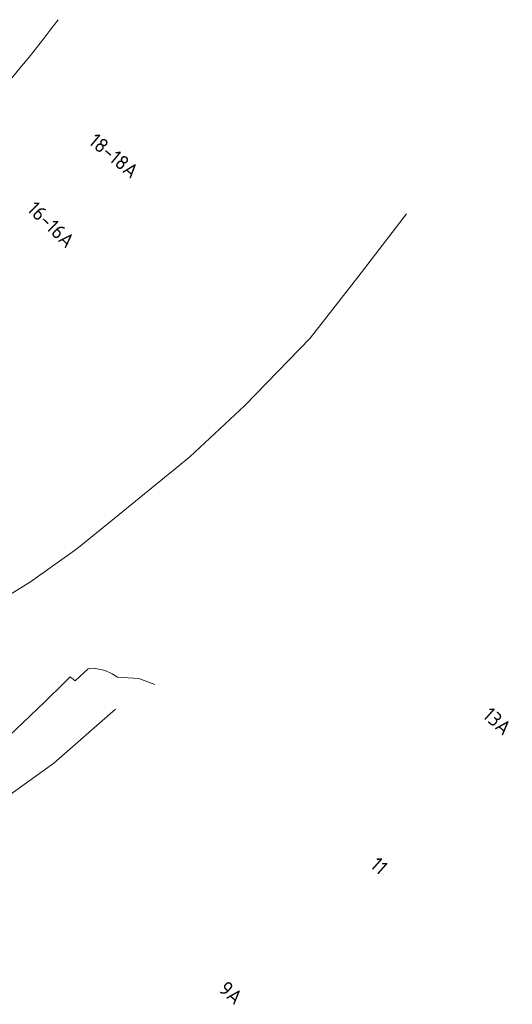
# Model space of a CAD drawing. Extents: x 150256 to 156914, y 461459 to 469481.
# Tile 712 of 731: x 155161 to 155207, y 468015 to 468106. Entities that reach past the tile are written whole.
import ezdxf
from ezdxf.enums import TextEntityAlignment as Align

# ---------------------------------------------------------------- set-up
doc = ezdxf.new("R2010")
doc.units = 0
doc.header["$LTSCALE"] = 0.75
for name, color, linetype, lineweight in [('B-RO-OG-BEBOUWING-T18', 1, 'CONTINUOUS', 18), ('B-RO-OG-WATER-GV', 251, 'CONTINUOUS', 18), ('B-RO-OG-WATER_SLOOT-GV', 251, 'CONTINUOUS', 18), ('B-RO-VH-VERHARDING_BETONSTRAATSTEEN-GV', 251, 'CONTINUOUS', 18)]:
    doc.layers.add(name, color=color, linetype=linetype, lineweight=lineweight)
doc.styles.add('NLCS-ISO-M200-T18', font='NLCS-ISO.ttf', dxfattribs={"height": 360})

msp = doc.modelspace()

# ---------------------------------------------------------------- linework, layer by layer
at = {"layer": 'B-RO-OG-WATER-GV'}
for points in [[(155196.849, 468088.176), (155192.306, 468082.313), (155187.868, 468076.627), (155181.798, 468070.374), (155176.68, 468065.591), (155169.289, 468059.536), (155166.185, 468057.03), (155161.854, 468053.975), (155154.019, 468049.146), (155149.3, 468046.38), (155145.51, 468044.428), (155145.134, 468044.576), (155127.985, 468036.214), (155112.276, 468031.983), (155094.675, 468029.316)], [(155196.849, 468088.176), (155192.306, 468082.313), (155187.868, 468076.627), (155181.798, 468070.374), (155176.68, 468065.591), (155169.289, 468059.536), (155166.185, 468057.03), (155161.854, 468053.975), (155154.019, 468049.146), (155149.3, 468046.38), (155145.51, 468044.428), (155145.134, 468044.576), (155127.985, 468036.214), (155112.276, 468031.983), (155094.675, 468029.316)], [(155138.818, 468023.972), (155139.373, 468024.177), (155140.574, 468024.737), (155141.331, 468025.138), (155142.067, 468025.578), (155147.245, 468028.746), (155149.625, 468030.733), (155151.905, 468032.661), (155154.171, 468034.605), (155157.533, 468037.529), (155158.754, 468038.618), (155160.51, 468040.246), (155163.225, 468042.84), (155165.005, 468044.582), (155165.546, 468045.124), (155166.025, 468044.745), (155167.231, 468045.885), (155167.405, 468045.901), (155167.801, 468045.923), (155168.797, 468045.715), (155169.462, 468045.419), (155169.956, 468045.116), (155171.932, 468044.977), (155173.424, 468044.41)], [(155138.818, 468023.972), (155139.373, 468024.177), (155140.574, 468024.737), (155141.331, 468025.138), (155142.067, 468025.578), (155147.245, 468028.746), (155149.625, 468030.733), (155151.905, 468032.661), (155154.171, 468034.605), (155157.533, 468037.529), (155158.754, 468038.618), (155160.51, 468040.246), (155163.225, 468042.84), (155165.005, 468044.582), (155165.546, 468045.124), (155166.025, 468044.745), (155167.231, 468045.885), (155167.405, 468045.901), (155167.801, 468045.923), (155168.797, 468045.715), (155169.462, 468045.419), (155169.956, 468045.116), (155171.932, 468044.977), (155173.424, 468044.41)]]:
    msp.add_lwpolyline(points, dxfattribs=at)
at = {"layer": 'B-RO-OG-WATER_SLOOT-GV'}
for points in [[(155094.675, 468029.316), (155112.276, 468031.983), (155127.985, 468036.214), (155145.134, 468044.576), (155145.51, 468044.428), (155149.3, 468046.38), (155154.019, 468049.146), (155161.854, 468053.975), (155166.185, 468057.03), (155169.289, 468059.536), (155176.68, 468065.591), (155181.798, 468070.374), (155187.868, 468076.627), (155192.306, 468082.313), (155196.849, 468088.176)], [(155094.675, 468029.316), (155112.276, 468031.983), (155127.985, 468036.214), (155145.134, 468044.576), (155145.51, 468044.428), (155149.3, 468046.38), (155154.019, 468049.146), (155161.854, 468053.975), (155166.185, 468057.03), (155169.289, 468059.536), (155176.68, 468065.591), (155181.798, 468070.374), (155187.868, 468076.627), (155192.306, 468082.313), (155196.849, 468088.176)], [(155173.424, 468044.41), (155171.932, 468044.977), (155169.956, 468045.116), (155169.462, 468045.419), (155168.797, 468045.715), (155167.801, 468045.923), (155167.405, 468045.901), (155167.231, 468045.885), (155166.025, 468044.745), (155165.546, 468045.124), (155165.005, 468044.582), (155163.225, 468042.84), (155160.51, 468040.246), (155158.754, 468038.618), (155157.533, 468037.529), (155154.171, 468034.605), (155151.905, 468032.661), (155149.625, 468030.733), (155147.245, 468028.746), (155142.067, 468025.578), (155141.331, 468025.138), (155140.574, 468024.737), (155139.373, 468024.177), (155138.818, 468023.972)], [(155173.424, 468044.41), (155171.932, 468044.977), (155169.956, 468045.116), (155169.462, 468045.419), (155168.797, 468045.715), (155167.801, 468045.923), (155167.405, 468045.901), (155167.231, 468045.885), (155166.025, 468044.745), (155165.546, 468045.124), (155165.005, 468044.582), (155163.225, 468042.84), (155160.51, 468040.246), (155158.754, 468038.618), (155157.533, 468037.529), (155154.171, 468034.605), (155151.905, 468032.661), (155149.625, 468030.733), (155147.245, 468028.746), (155142.067, 468025.578), (155141.331, 468025.138), (155140.574, 468024.737), (155139.373, 468024.177), (155138.818, 468023.972)], [(155141.546, 468021.243), (155153.829, 468029.773), (155164.026, 468037.112), (155169.78, 468042.123)], [(155141.546, 468021.243), (155153.829, 468029.773), (155164.026, 468037.112), (155169.78, 468042.123)]]:
    msp.add_lwpolyline(points, dxfattribs=at)
at = {"layer": 'B-RO-VH-VERHARDING_BETONSTRAATSTEEN-GV'}
msp.add_lwpolyline([(155139.134, 468082.081, 0.085017), (155164.43, 468106.246)], format="xyb", dxfattribs=at)
msp.add_lwpolyline([(155139.134, 468082.081, 0.085017), (155164.43, 468106.246)], format="xyb", dxfattribs=at)

# ---------------------------------------------------------------- texts
at = {"layer": 'B-RO-OG-BEBOUWING-T18', "style": 'NLCS-ISO-M200-T18'}
for s, rotation, p in [('18-18A', 320.3, (155169.624, 468093.594)), ('18-18A', 320.3, (155169.624, 468093.594)), ('16-16A', 315.9, (155163.782, 468087.198)), ('16-16A', 315.9, (155163.782, 468087.198)), ('13A', 318.2, (155205.287, 468041.013)), ('13A', 318.2, (155205.287, 468041.013)), ('11', 318.5, (155194.304, 468027.562)), ('11', 318.5, (155194.304, 468027.562)), ('9A', 318.6, (155180.51, 468015.756)), ('9A', 318.6, (155180.51, 468015.756))]:
    msp.add_text(s, height=1.35, rotation=rotation, dxfattribs=at).set_placement(p, align=Align.MIDDLE)

doc.saveas('drawing.dxf')
